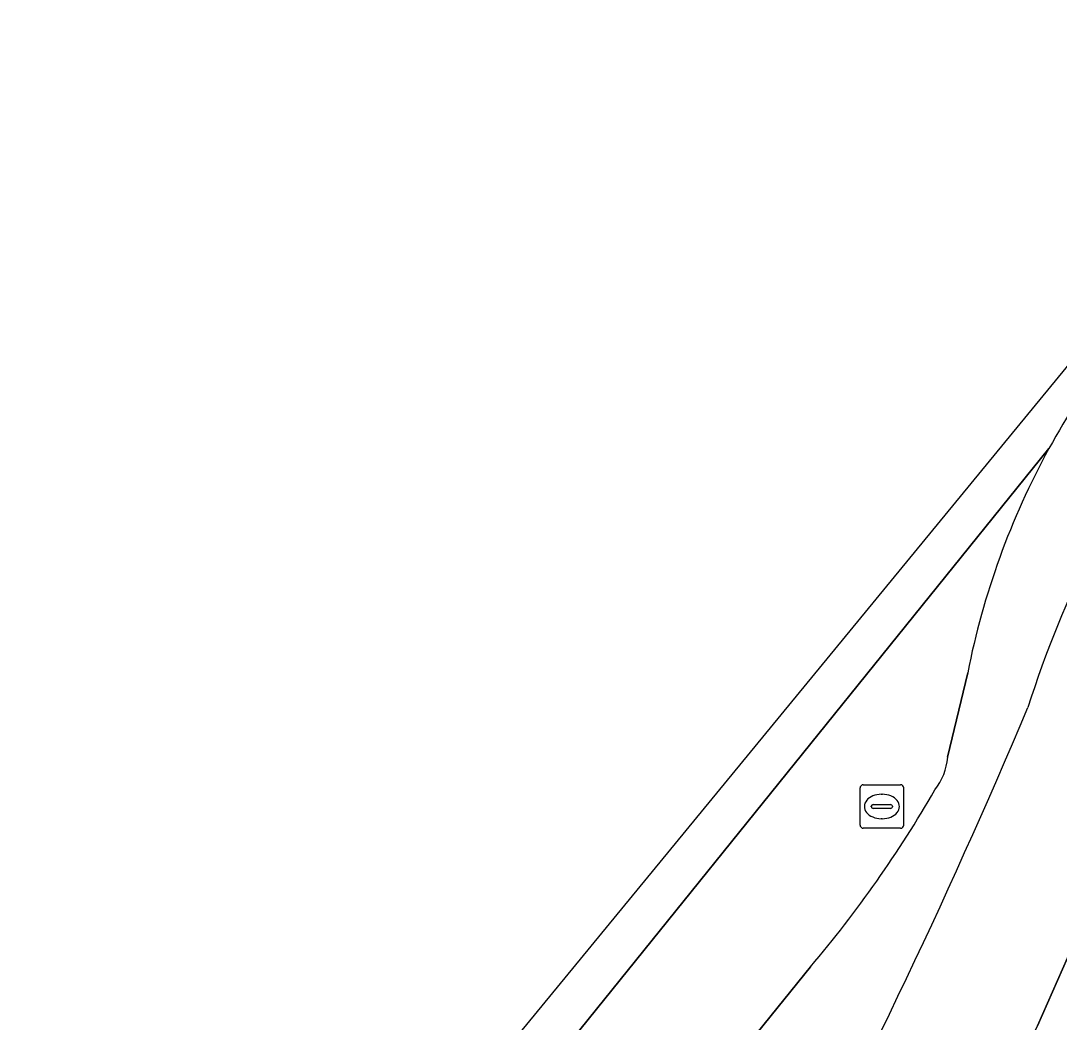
# Model space of a CAD drawing. Extents: x 160675 to 161153, y 383241 to 383714.
# Drawn here: x 160751.25 to 160775.07, y 383659.85 to 383682.84 of the extents above; entities that cross this region are included whole.
import ezdxf

# ---------------------------------------------------------------- set-up
doc = ezdxf.new("R2010")
doc.units = 0
for name, color, linetype in [('IMGEO_Berm_gesloten', 7, 'Continuous'), ('IMGEO_Berm_open', 7, 'Continuous'), ('IMGEO_Rijbaan_lokaal_gesloten', 7, 'Continuous'), ('IMGEO_Rioolput', 7, 'Continuous')]:
    doc.layers.add(name, color=color, linetype=linetype)

msp = doc.modelspace()

# ---------------------------------------------------------------- linework, layer by layer
at = {"layer": 'IMGEO_Berm_gesloten'}
msp.add_lwpolyline([(160775.471, 383658.511), (160777.716, 383662.891), (160779.662, 383666.828), (160781.883, 383671.551), (160783.936, 383675.946), (160785.569, 383678.974), (160784.667, 383678.063), (160783.386, 383676.396), (160781.018, 383673.096), (160780.256, 383671.973), (160779.404, 383670.548), (160778.728, 383669.242), (160778.083, 383667.875), (160775.605, 383662.111), (160774.574, 383659.767)], dxfattribs=at)
at = {"layer": 'IMGEO_Berm_open'}
for points in [[(160772.971, 383667.87), (160772.511, 383665.932)], [(160769.368, 383661.122), (160755.163, 383643.536)]]:
    msp.add_lwpolyline(points, dxfattribs=at)
for centre, radius, start, end in [((160790.698, 383664.313), 18.095, 143.0444, 151.2457), ((160797.366, 383659.856), 24.119, 143.6357, 162.5823), ((160790.566, 383664.414), 17.932, 151.3246, 168.8862), ((160628.161, 383728.837), 158.703, 326.60161, 337.09763), ((160771.115, 383666.046), 1.401, 322.0852, 355.3472), ((160747.656, 383679.395), 28.378, 319.9155, 329.951)]:
    msp.add_arc(centre, radius, start, end, dxfattribs=at)
at = {"layer": 'IMGEO_Rijbaan_lokaal_gesloten'}
for points in [[(160776.238, 383675.192), (160782.31, 383682.713), (160781.758, 383682.84), (160751.25, 383645.665)], [(160760.656, 383641.478), (160760.048, 383640.58), (160762.725, 383639.11), (160763.487, 383640.108), (160764.119, 383641.027), (160766.955, 383645.605), (160768.336, 383647.924), (160769.881, 383650.522), (160771.781, 383654.089), (160772.842, 383656.172), (160774.574, 383659.767), (160775.605, 383662.111), (160778.083, 383667.875), (160778.728, 383669.242), (160779.404, 383670.548), (160780.256, 383671.973), (160781.018, 383673.096), (160783.386, 383676.396), (160784.667, 383678.063), (160785.569, 383678.974)], [(160751.25, 383645.665), (160752.304, 383645.091), (160753.157, 383646.134), (160774.834, 383673.018)], [(160774.834, 383673.018), (160753.157, 383646.134), (160752.304, 383645.091), (160755.163, 383643.536), (160769.368, 383661.122)], [(160772.511, 383665.932), (160772.971, 383667.87)]]:
    msp.add_lwpolyline(points, dxfattribs=at)
for centre, radius, start, end in [((160790.698, 383664.313), 18.095, 143.0444, 151.2457), ((160797.366, 383659.856), 24.119, 143.6357, 162.5823), ((160790.566, 383664.414), 17.932, 151.3246, 168.8862), ((160628.161, 383728.837), 158.703, 326.60161, 337.09763), ((160771.115, 383666.046), 1.401, 322.0852, 355.3472), ((160747.656, 383679.395), 28.378, 319.9155, 329.951)]:
    msp.add_arc(centre, radius, start, end, dxfattribs=at)
at = {"layer": 'IMGEO_Rioolput'}
for p, q in [((160770.501, 383664.377), (160770.501, 383665.229)), ((160770.576, 383665.303), (160771.428, 383665.303)), ((160771.502, 383665.229), (160771.502, 383664.377)), ((160770.989, 383665.083), (160771.014, 383665.083)), ((160770.76, 383664.797), (160770.76, 383664.809)), ((160771.198, 383664.76), (160770.8, 383664.76)), ((160770.803, 383664.846), (160771.201, 383664.846)), ((160771.244, 383664.809), (160771.244, 383664.797)), ((160771.012, 383664.523), (160770.987, 383664.523)), ((160771.428, 383664.303), (160770.576, 383664.303))]:
    msp.add_line(p, q, dxfattribs=at)
for points in [[(160770.501, 383664.377), (160770.501, 383665.229)], [(160770.576, 383665.303), (160771.428, 383665.303)], [(160771.502, 383665.229), (160771.502, 383664.377)], [(160771.428, 383664.303), (160770.576, 383664.303)]]:
    msp.add_lwpolyline(points, dxfattribs=at)
for centre, radius, start, end in [((160770.578, 383665.227), 0.0765, 91.552, 178.448), ((160770.578, 383665.227), 0.0765, 91.552, 178.448), ((160771.426, 383665.227), 0.0765, 1.552, 88.448), ((160771.426, 383665.227), 0.0765, 1.552, 88.448), ((160770.8, 383664.806), 0.0403, 85.8775, 175.7526), ((160770.797, 383664.796), 0.0366, 178.938, 274.7102), ((160771.201, 383664.803), 0.043, 264.8664, 352.4533), ((160771.205, 383664.808), 0.0386, 1.7309, 96.639), ((160770.578, 383664.379), 0.0765, 181.552, 268.448), ((160770.578, 383664.379), 0.0765, 181.552, 268.448), ((160771.426, 383664.379), 0.0765, 271.552, 358.448), ((160771.426, 383664.379), 0.0765, 271.552, 358.448)]:
    msp.add_arc(centre, radius, start, end, dxfattribs=at)
for centre, major_axis, ratio, start_param, end_param in [((160770.988, 383664.803), (-0.387, 0.002), 0.722429, 4.712389, 7.853982), ((160771.013, 383664.803), (-0.39, 0.002), 0.717154, 1.570796, 4.712389)]:
    msp.add_ellipse(centre, major_axis=major_axis, ratio=ratio, start_param=start_param, end_param=end_param, dxfattribs=at)

doc.saveas('drawing.dxf')
